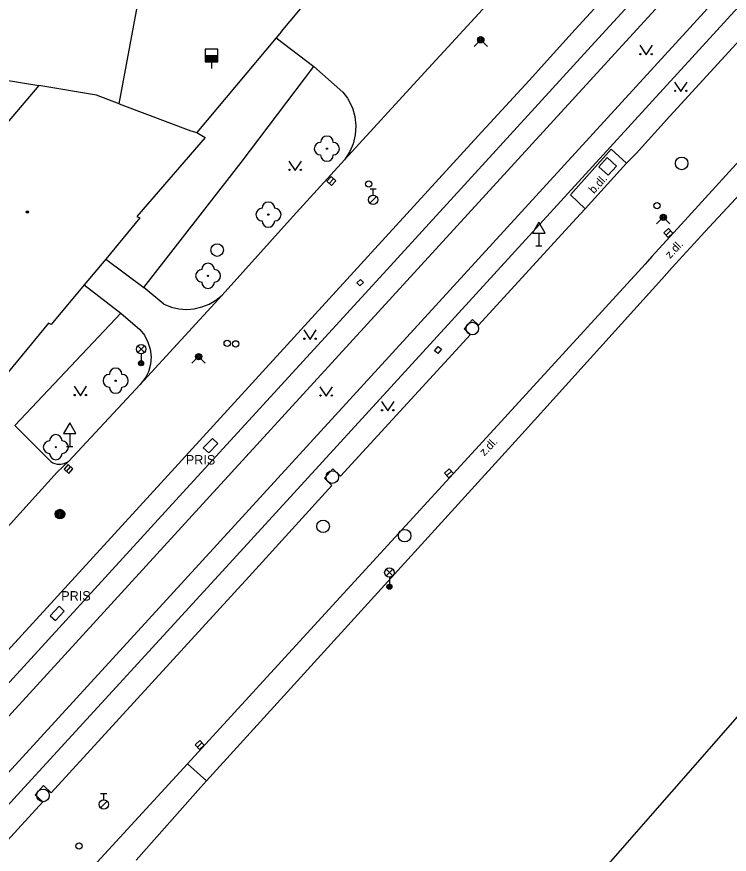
# Model space of a CAD drawing. Extents: x -598932 to -598196, y -1162207 to -1161504.
# Drawn here: x -598498.2 to -598441.5, y -1161672.6 to -1161606 of the extents above; entities that cross this region are included whole.
import ezdxf

# ---------------------------------------------------------------- set-up
doc = ezdxf.new("R2010")
doc.units = 0
for name, color, linetype in [('Level 22', 7, 'Continuous'), ('Level 26', 7, 'Continuous'), ('Level 27', 7, 'Continuous'), ('Level 28', 7, 'Continuous'), ('Level 31', 7, 'Continuous'), ('Level 33', 7, 'Continuous'), ('Level 34', 7, 'Continuous'), ('Level 36', 7, 'Continuous'), ('Level 39', 7, 'Continuous'), ('silnoproud - povrch.  znaky a  RIS  skut. velikost', 7, 'Continuous'), ('specificka linie pasportu komunikaci', 7, 'Continuous'), ('TM - budovy zdene_ betonove - VP', 7, 'Continuous'), ('TM - chodniky - VP', 7, 'Continuous'), ('TM - komunikace - VP', 7, 'Continuous'), ('TM - MHD - osa koleji', 7, 'Continuous'), ('TM - plot zdeny_ ohradni zed - VP', 7, 'Continuous'), ('TM - popis objektu', 7, 'Continuous'), ('TM - popis povrchu', 7, 'Continuous'), ('TM - rozhrani ploch obecne - VP', 7, 'Continuous'), ('TM - vjezd na pozemek', 7, 'Continuous')]:
    doc.layers.add(name, color=color, linetype=linetype)

msp = doc.modelspace()

# ---------------------------------------------------------------- linework, layer by layer
at = {"layer": 'Level 22'}
for centre in [(-598473.53, -1161616.47), (-598478.18, -1161621.71), (-598482.98, -1161626.58), (-598490.33, -1161634.92), (-598495.09, -1161640.2)]:
    msp.add_circle(centre, 0.05, dxfattribs=at)
for centre, start, end in [((-598474.03, -1161616.47), 90, 270), ((-598473.53, -1161615.97), 0, 180), ((-598473.03, -1161616.47), 270, 90), ((-598473.53, -1161616.97), 180, 0), ((-598478.68, -1161621.71), 90, 270), ((-598478.18, -1161621.21), 0, 180), ((-598477.68, -1161621.71), 270, 90), ((-598478.18, -1161622.21), 180, 0), ((-598482.98, -1161626.08), 0, 180), ((-598483.48, -1161626.58), 90, 270), ((-598482.48, -1161626.58), 270, 90), ((-598482.98, -1161627.08), 180, 0), ((-598490.33, -1161634.42), 0, 180), ((-598490.83, -1161634.92), 90, 270), ((-598489.83, -1161634.92), 270, 90), ((-598490.33, -1161635.42), 180, 0), ((-598495.09, -1161639.7), 0, 180), ((-598495.59, -1161640.2), 90, 270), ((-598494.59, -1161640.2), 270, 90), ((-598495.09, -1161640.7), 180, 0)]:
    msp.add_arc(centre, 0.5, start, end, dxfattribs=at)
at = {"layer": 'Level 26'}
msp.add_lwpolyline([(-598451.166, -1161618.586), (-598450.494, -1161617.846), (-598451.234, -1161617.174), (-598451.906, -1161617.914)], close=True, dxfattribs=at)
at = {"layer": 'Level 27'}
for p, q in [((-598473.347, -1161619.226), (-598473.013, -1161618.854)), ((-598446.552, -1161623.352), (-598446.188, -1161623.008)), ((-598494.247, -1161642.126), (-598493.913, -1161641.754)), ((-598463.992, -1161642.462), (-598463.628, -1161642.118)), ((-598483.832, -1161664.062), (-598483.468, -1161663.718))]:
    msp.add_line(p, q, dxfattribs=at)
for points in [[(-598473.161, -1161619.393), (-598472.827, -1161619.021), (-598473.199, -1161618.687), (-598473.533, -1161619.059)], [(-598446.38, -1161623.533), (-598446.017, -1161623.19), (-598446.36, -1161622.827), (-598446.723, -1161623.17)], [(-598494.061, -1161642.293), (-598493.727, -1161641.921), (-598494.099, -1161641.587), (-598494.433, -1161641.959)], [(-598463.82, -1161642.643), (-598463.457, -1161642.3), (-598463.8, -1161641.937), (-598464.163, -1161642.28)], [(-598483.66, -1161664.243), (-598483.297, -1161663.9), (-598483.64, -1161663.537), (-598484.003, -1161663.88)]]:
    msp.add_lwpolyline(points, close=True, dxfattribs=at)
for centre in [(-598445.31, -1161617.64), (-598482.26, -1161624.53), (-598461.96, -1161630.77), (-598473.1, -1161642.58), (-598473.83, -1161646.5), (-598467.34, -1161647.24), (-598496.11, -1161667.89)]:
    msp.add_circle(centre, 0.5, dxfattribs=at)
at = {"layer": 'Level 28'}
for p, q in [((-598483.2, -1161609.06), (-598482.2, -1161609.06)), ((-598483.2, -1161609.11), (-598482.2, -1161609.11)), ((-598483.2, -1161609.16), (-598482.2, -1161609.16)), ((-598483.2, -1161609.21), (-598482.2, -1161609.21)), ((-598483.2, -1161609.26), (-598482.2, -1161609.26)), ((-598483.2, -1161609.31), (-598482.2, -1161609.31)), ((-598483.2, -1161609.36), (-598482.2, -1161609.36)), ((-598483.2, -1161609.41), (-598482.2, -1161609.41)), ((-598483.2, -1161609.46), (-598482.2, -1161609.46)), ((-598483.2, -1161609.51), (-598482.2, -1161609.51)), ((-598482.7, -1161609.56), (-598482.7, -1161610.09)), ((-598470.1, -1161619.655), (-598469.6, -1161619.655)), ((-598469.85, -1161620.155), (-598469.85, -1161619.655)), ((-598470.108, -1161620.802), (-598469.578, -1161620.272)), ((-598491.53, -1161667.735), (-598491.03, -1161667.735)), ((-598491.28, -1161668.235), (-598491.28, -1161667.735)), ((-598491.538, -1161668.882), (-598491.008, -1161668.352))]:
    msp.add_line(p, q, dxfattribs=at)
msp.add_lwpolyline([(-598483.2, -1161609.56), (-598482.2, -1161609.56), (-598482.2, -1161608.56), (-598483.2, -1161608.56)], close=True, dxfattribs=at)
for centre, radius in [((-598470.2, -1161619.27), 0.25), ((-598469.85, -1161620.53), 0.375), ((-598447.27, -1161621), 0.25), ((-598481.46, -1161631.94), 0.25), ((-598480.78, -1161631.99), 0.25), ((-598491.28, -1161668.61), 0.375), ((-598493.24, -1161671.91), 0.25)]:
    msp.add_circle(centre, radius, dxfattribs=at)
at = {"layer": 'Level 31'}
for points in [[(-598461.82, -1161608.34), (-598461.29, -1161607.81), (-598460.76, -1161608.34)], [(-598447.3, -1161622.45), (-598446.77, -1161621.92), (-598446.24, -1161622.45)], [(-598484.26, -1161633.53), (-598483.73, -1161633), (-598483.2, -1161633.53)]]:
    msp.add_lwpolyline(points, dxfattribs=at)
for centre, radius in [((-598461.29, -1161607.81), 0.25), ((-598461.29, -1161607.81), 0.18), ((-598461.29, -1161607.81), 0.11), ((-598446.77, -1161621.92), 0.25), ((-598446.77, -1161621.92), 0.18), ((-598446.77, -1161621.92), 0.11), ((-598483.73, -1161633), 0.25), ((-598483.73, -1161633), 0.18), ((-598483.73, -1161633), 0.11), ((-598494.76, -1161645.52), 0.375), ((-598494.76, -1161645.52), 0.305), ((-598494.76, -1161645.52), 0.235), ((-598494.76, -1161645.52), 0.165), ((-598494.76, -1161645.52), 0.0781)]:
    msp.add_circle(centre, radius, dxfattribs=at)
at = {"layer": 'Level 33'}
for p, q in [((-598488.575, -1161632.67), (-598488.045, -1161632.14)), ((-598488.575, -1161632.14), (-598488.045, -1161632.67)), ((-598488.31, -1161632.78), (-598488.31, -1161633.53)), ((-598468.825, -1161650.44), (-598468.295, -1161649.91)), ((-598468.825, -1161649.91), (-598468.295, -1161650.44)), ((-598468.56, -1161650.55), (-598468.56, -1161651.3))]:
    msp.add_line(p, q, dxfattribs=at)
for centre, radius in [((-598488.31, -1161632.405), 0.375), ((-598488.31, -1161633.53), 0.2), ((-598488.31, -1161633.53), 0.145), ((-598488.31, -1161633.53), 0.0876), ((-598468.56, -1161650.175), 0.375), ((-598468.56, -1161651.3), 0.2), ((-598468.56, -1161651.3), 0.145), ((-598468.56, -1161651.3), 0.0876)]:
    msp.add_circle(centre, radius, dxfattribs=at)
at = {"layer": 'Level 34'}
for p, q in [((-598456.67, -1161623.182), (-598456.67, -1161624.2)), ((-598456.92, -1161624.2), (-598456.42, -1161624.2)), ((-598493.99, -1161639.122), (-598493.99, -1161640.14)), ((-598494.24, -1161640.14), (-598493.74, -1161640.14))]:
    msp.add_line(p, q, dxfattribs=at)
for points in [[(-598457.17, -1161623.182), (-598456.17, -1161623.182), (-598456.67, -1161622.316)], [(-598494.49, -1161639.122), (-598493.49, -1161639.122), (-598493.99, -1161638.256)]]:
    msp.add_lwpolyline(points, close=True, dxfattribs=at)
at = {"layer": 'Level 36'}
for points in [[(-598448.64, -1161608.25), (-598448.14, -1161609), (-598447.64, -1161608.25)], [(-598445.88, -1161611.17), (-598445.38, -1161611.92), (-598444.88, -1161611.17)], [(-598476.55, -1161617.46), (-598476.05, -1161618.21), (-598475.55, -1161617.46)], [(-598475.37, -1161630.88), (-598474.87, -1161631.63), (-598474.37, -1161630.88)], [(-598493.64, -1161635.36), (-598493.14, -1161636.11), (-598492.64, -1161635.36)], [(-598474.09, -1161635.4), (-598473.59, -1161636.15), (-598473.09, -1161635.4)], [(-598469.19, -1161636.57), (-598468.69, -1161637.32), (-598468.19, -1161636.57)]]:
    msp.add_lwpolyline(points, dxfattribs=at)
for centre in [(-598448.59, -1161608.95), (-598447.691, -1161608.95), (-598445.83, -1161611.87), (-598444.931, -1161611.87), (-598476.5, -1161618.16), (-598475.601, -1161618.16), (-598475.32, -1161631.58), (-598474.421, -1161631.58), (-598493.59, -1161636.06), (-598492.691, -1161636.06), (-598474.04, -1161636.1), (-598473.141, -1161636.1), (-598469.14, -1161637.27), (-598468.241, -1161637.27)]:
    msp.add_circle(centre, 0.05, dxfattribs=at)
at = {"layer": 'Level 39'}
for radius in [0.09, 0.0398]:
    msp.add_circle((-598497.35, -1161621.51), radius, dxfattribs=at)
at = {"layer": 'silnoproud - povrch.  znaky a  RIS  skut. velikost'}
for points in [[(-598482.64, -1161639.5), (-598483.36, -1161640.26)], [(-598482.93, -1161640.66), (-598482.21, -1161639.9)], [(-598482.21, -1161639.9), (-598482.64, -1161639.5)], [(-598483.36, -1161640.26), (-598482.93, -1161640.66)], [(-598494.83, -1161652.85), (-598495.53, -1161653.6)], [(-598495.13, -1161653.98), (-598494.43, -1161653.23)], [(-598494.43, -1161653.23), (-598494.83, -1161652.85)], [(-598495.53, -1161653.6), (-598495.13, -1161653.98)]]:
    msp.add_lwpolyline(points, dxfattribs=at)
at = {"layer": 'specificka linie pasportu komunikaci'}
for points in [[(-598477.571, -1161607.667), (-598474.58, -1161609.93)], [(-598491.126, -1161625.248), (-598488.1, -1161627.51)], [(-598492.825, -1161627.291), (-598489.93, -1161629.54)], [(-598484.622, -1161665.381), (-598483.096, -1161666.727)]]:
    msp.add_lwpolyline(points, dxfattribs=at)
at = {"layer": 'TM - budovy zdene_ betonove - VP'}
for points in [[(-598490.04, -1161612.91), (-598488.59, -1161605.09)], [(-598499.36, -1161610.98), (-598496.45, -1161611.44)], [(-598496.45, -1161611.44), (-598510.29, -1161627.71)], [(-598491.85, -1161612.22), (-598496.45, -1161611.44)], [(-598490.04, -1161612.91), (-598491.85, -1161612.22)], [(-598490.04, -1161612.91), (-598484.36, -1161615.05)], [(-598484.36, -1161615.05), (-598483.87, -1161615.19)], [(-598483.87, -1161615.19), (-598483.21, -1161615.57)], [(-598483.21, -1161615.57), (-598488.64, -1161621.85)], [(-598488.4, -1161621.97), (-598491.126, -1161625.248), (-598492.825, -1161627.291), (-598495.46, -1161630.46)], [(-598488.64, -1161621.85), (-598488.4, -1161621.97)], [(-598495.67, -1161630.35), (-598500.64, -1161636.33)], [(-598495.46, -1161630.46), (-598495.67, -1161630.35)], [(-598461.34, -1161685.01), (-598430.84, -1161650.19)]]:
    msp.add_lwpolyline(points, dxfattribs=at)
at = {"layer": 'TM - chodniky - VP'}
for points in [[(-598486.51, -1161628.84), (-598488.1, -1161627.51), (-598480.34, -1161617.56), (-598474.58, -1161609.93), (-598472.26, -1161611.98)], [(-598472.26, -1161611.98), (-598471.9, -1161612.46), (-598471.5, -1161613.22), (-598471.302, -1161613.92), (-598471.22, -1161614.64), (-598471.27, -1161615.38), (-598471.44, -1161616.08), (-598471.712, -1161616.696), (-598472.14, -1161617.35)], [(-598486.51, -1161628.84), (-598485.88, -1161629.08), (-598485.32, -1161629.21), (-598484.673, -1161629.248), (-598484.08, -1161629.2), (-598483.467, -1161629.05), (-598482.89, -1161628.82), (-598482.361, -1161628.505), (-598481.87, -1161628.11)], [(-598495.49, -1161641.33), (-598498.34, -1161638.48), (-598489.93, -1161629.54), (-598488.42, -1161630.84)], [(-598488.42, -1161630.84), (-598488.05, -1161631.303), (-598487.76, -1161631.85), (-598487.587, -1161632.398), (-598487.51, -1161633.02), (-598487.56, -1161633.59), (-598487.73, -1161634.21), (-598487.942, -1161634.625), (-598488.37, -1161635.23)], [(-598495.49, -1161641.33), (-598495.321, -1161641.438), (-598495.16, -1161641.5), (-598494.976, -1161641.551), (-598494.79, -1161641.56), (-598494.68, -1161641.56), (-598494.42, -1161641.51), (-598494.09, -1161641.34)]]:
    msp.add_lwpolyline(points, dxfattribs=at)
at = {"layer": 'TM - komunikace - VP'}
for points in [[(-598461.46, -1161630.5), (-598453.7, -1161622.02), (-598452.98, -1161621.24), (-598449.69, -1161617.63), (-598448.94, -1161616.86), (-598446.24, -1161613.89), (-598430.16, -1161596.3), (-598413.91, -1161578.52), (-598396.94, -1161560.02)], [(-598419.9, -1161572.73), (-598436.22, -1161590.56), (-598452.51, -1161608.31), (-598468.46, -1161625.78), (-598485.54, -1161644.42), (-598502.72, -1161663.19)], [(-598542.52, -1161716.38), (-598531.17, -1161703.95), (-598514.96, -1161686.21), (-598497.87, -1161667.55), (-598480.72, -1161648.85), (-598463.61, -1161630.15), (-598447.64, -1161612.66), (-598431.43, -1161594.94), (-598415.2, -1161577.22)], [(-598437.53, -1161589.28), (-598453.77, -1161606.99), (-598456.49, -1161609.99), (-598457.16, -1161610.74), (-598460.53, -1161614.41), (-598461.24, -1161615.16), (-598469.71, -1161624.44), (-598486.74, -1161643.06), (-598504.05, -1161661.95), (-598521, -1161680.46), (-598537.65, -1161698.67), (-598548.65, -1161710.7), (-598562.2, -1161725.47), (-598575.15, -1161739.5)], [(-598454.81, -1161598.48), (-598459.01, -1161603.04), (-598466.06, -1161610.74), (-598472.14, -1161617.35)], [(-598439.61, -1161616.21), (-598444.79, -1161621.88)], [(-598472.14, -1161617.35), (-598476.21, -1161621.84), (-598481.87, -1161628.11)], [(-598444.79, -1161621.88), (-598447.68, -1161625.05), (-598448.22, -1161625.64)], [(-598448.22, -1161625.64), (-598459.12, -1161637.55), (-598477.14, -1161657.22), (-598484.622, -1161665.381), (-598492.09, -1161673.52), (-598493.46, -1161675.02), (-598493.62, -1161675.2), (-598498.06, -1161680.15)], [(-598481.87, -1161628.11), (-598488.37, -1161635.23)], [(-598462.12, -1161631.24), (-598462.61, -1161630.78), (-598461.95, -1161630.05), (-598461.46, -1161630.5)], [(-598462.12, -1161631.24), (-598472.45, -1161642.52)], [(-598488.37, -1161635.23), (-598494.09, -1161641.34)], [(-598494.09, -1161641.34), (-598494.98, -1161642.19), (-598506.65, -1161655.06), (-598508.61, -1161657.32)], [(-598473.13, -1161643.25), (-598473.73, -1161642.67), (-598473.07, -1161641.92), (-598472.45, -1161642.52)], [(-598473.13, -1161643.25), (-598479.46, -1161650.19), (-598495.46, -1161667.69), (-598496.07, -1161667.11)], [(-598496.07, -1161667.11), (-598496.73, -1161667.84), (-598496.13, -1161668.4), (-598513.72, -1161687.63), (-598529.8, -1161705.26), (-598541.15, -1161717.69), (-598554.51, -1161732.6), (-598567.09, -1161747.05)]]:
    msp.add_lwpolyline(points, dxfattribs=at)
at = {"layer": 'TM - MHD - osa koleji'}
for points in [[(-598391.58, -1161548.88), (-598399.43, -1161557.46), (-598416.46, -1161576.06), (-598432.69, -1161593.78), (-598448.94, -1161611.53), (-598464.9, -1161628.96), (-598482, -1161647.66), (-598499.17, -1161666.42), (-598516.21, -1161685.03)], [(-598401.68, -1161555.47), (-598418.62, -1161573.96), (-598434.92, -1161591.75), (-598451.19, -1161609.52), (-598467.18, -1161626.97)], [(-598572.41, -1161742.02), (-598559.6, -1161727.98), (-598546.04, -1161713.14), (-598535.1, -1161701.18), (-598518.42, -1161682.97), (-598501.42, -1161664.4), (-598484.25, -1161645.63), (-598467.18, -1161626.97)]]:
    msp.add_lwpolyline(points, dxfattribs=at)
at = {"layer": 'TM - plot zdeny_ ohradni zed - VP'}
for points in [[(-598477.13, -1161607.14), (-598477.571, -1161607.667), (-598483.87, -1161615.19)], [(-598443.46, -1161623.09), (-598439.95, -1161619.28)], [(-598446.9, -1161626.84), (-598446.08, -1161625.93), (-598443.46, -1161623.09)], [(-598483.59, -1161667.27), (-598483.096, -1161666.727), (-598475.59, -1161658.48), (-598457.75, -1161638.89), (-598446.9, -1161626.84)]]:
    msp.add_lwpolyline(points, dxfattribs=at)
at = {"layer": 'TM - rozhrani ploch obecne - VP'}
for points in [[(-598454.16, -1161620.13), (-598450.91, -1161616.52)], [(-598450.91, -1161616.52), (-598449.69, -1161617.63)], [(-598452.98, -1161621.24), (-598454.16, -1161620.13)], [(-598470.85, -1161626.86), (-598471.14, -1161627.14)], [(-598471.14, -1161627.14), (-598470.91, -1161627.38)], [(-598470.91, -1161627.38), (-598470.62, -1161627.1)], [(-598470.62, -1161627.1), (-598470.85, -1161626.86)], [(-598464.96, -1161632.55), (-598464.68, -1161632.21)], [(-598464.7, -1161632.76), (-598464.96, -1161632.55)], [(-598464.42, -1161632.42), (-598464.7, -1161632.76)], [(-598464.68, -1161632.21), (-598464.42, -1161632.42)]]:
    msp.add_lwpolyline(points, dxfattribs=at)
at = {"layer": 'TM - vjezd na pozemek'}
for points in [[(-598477.13, -1161607.14), (-598474.24, -1161603.69)], [(-598483.59, -1161667.27), (-598488.7, -1161673.04)]]:
    msp.add_lwpolyline(points, dxfattribs=at)

# ---------------------------------------------------------------- texts
at = {"layer": 'TM - popis objektu'}
for p in [(-598484.75, -1161641.58), (-598494.66, -1161652.4)]:
    msp.add_text('PRIS', height=0.75, dxfattribs=at).set_placement(p)
at = {"layer": 'TM - popis povrchu'}
for s, rotation, p in [('b.dl.', 47.56873, (-598452.29, -1161620.09)), ('z.dl.', 46.49, (-598446.23, -1161625.25)), ('z.dl.', 45.67, (-598461.01, -1161640.95))]:
    msp.add_text(s, height=0.65, rotation=rotation, dxfattribs=at).set_placement(p)

doc.saveas('drawing.dxf')
